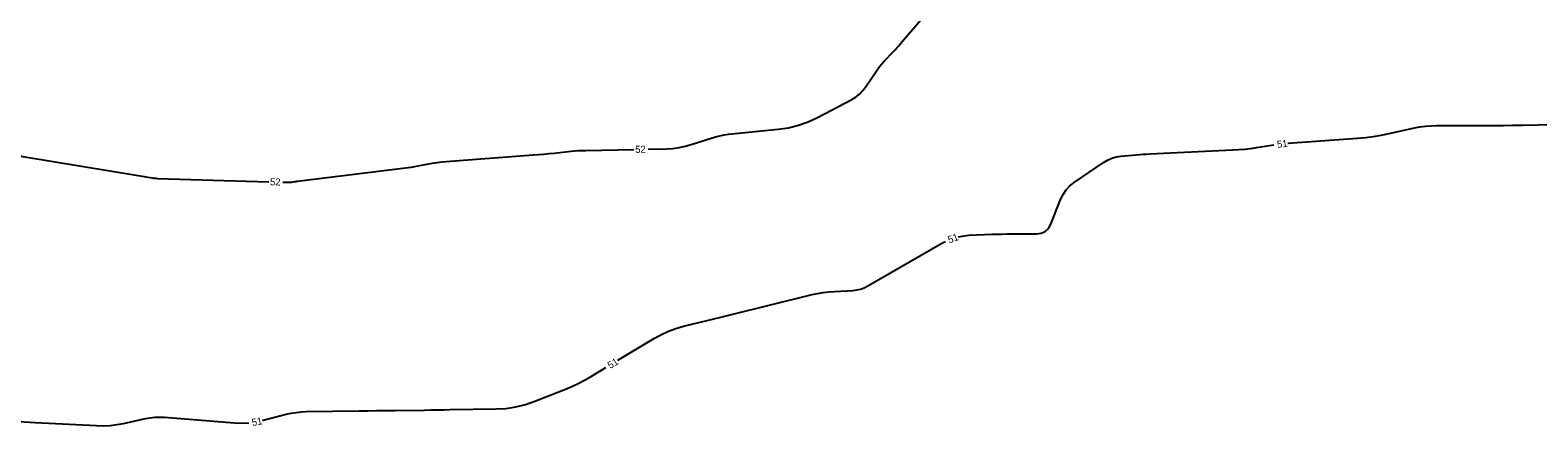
# Model space of a CAD drawing. Extents: x 2384780 to 2405861, y 547869 to 573706.
# Drawn here: x 2395884.7 to 2396311.9, y 552852.8 to 552965 of the extents above; entities that cross this region are included whole.
import ezdxf

# ---------------------------------------------------------------- set-up
doc = ezdxf.new("R2010")
doc.units = 0
doc.layers.add('Old_Level_60', color=7, linetype='Continuous')

msp = doc.modelspace()

# ---------------------------------------------------------------- linework, layer by layer
at = {"layer": 'Old_Level_60'}
for points in [[(2396059.71975, 552931.27775), (2396064.934, 552931.37975), (2396066.7305, 552931.48125), (2396068.5045, 552931.71525), (2396070.25575, 552932.08175), (2396071.98475, 552932.58075), (2396077.5955, 552934.42675), (2396078.80475, 552934.78875), (2396080.0285, 552935.084), (2396081.26625, 552935.312), (2396082.5185, 552935.4735), (2396096.59775, 552936.90225), (2396099.50775, 552937.33675), (2396102.33625, 552938.04125), (2396105.0835, 552939.016), (2396107.74925, 552940.261), (2396117.4495, 552945.36025), (2396118.664, 552946.09725), (2396119.75725, 552946.968), (2396120.7295, 552947.9725), (2396121.58, 552949.1105), (2396124.16075, 552953.04625), (2396124.7315, 552953.87575), (2396125.337, 552954.6775), (2396125.97775, 552955.45175), (2396126.6535, 552956.198), (2396129.17275, 552958.8595), (2396129.7085, 552959.43325), (2396130.23675, 552960.014), (2396130.75675, 552960.602), (2396131.26925, 552961.197), (2396143.35125, 552975.42)], [(2395854.0135, 552937.66275), (2395861.45075, 552935.49525), (2395863.60325, 552934.8595), (2395865.75125, 552934.208), (2395867.89425, 552933.541), (2395870.0325, 552932.8585), (2395877.00975, 552930.603), (2395878.51175, 552930.14825), (2395880.0275, 552929.75), (2395881.557, 552929.4085), (2395883.1005, 552929.1235), (2395915.29925, 552923.7955), (2395915.84175, 552923.70575), (2395916.384, 552923.616), (2395916.9265, 552923.52625), (2395917.46875, 552923.4365), (2395919.24075, 552923.14325), (2395919.621, 552923.08675), (2395920.0025, 552923.04325), (2395920.38525, 552923.0125), (2395920.76925, 552922.9945), (2395952.256, 552922.0495)], [(2396241.05575, 552932.9645), (2396241.18725, 552932.97775), (2396242.3715, 552933.07425), (2396260.7835, 552934.3875), (2396263.03125, 552934.589), (2396265.26725, 552934.87225), (2396267.4915, 552935.237), (2396269.70375, 552935.6835), (2396276.911, 552937.27525), (2396278.46025, 552937.57375), (2396280.0185, 552937.787), (2396281.58625, 552937.91475), (2396283.16325, 552937.9575), (2396296.65375, 552937.9575), (2396299.348, 552937.9655), (2396302.04225, 552937.98975), (2396304.736, 552938.03), (2396307.42975, 552938.0865), (2396316.229, 552938.2975)], [(2396147.74175, 552906.42475), (2396148.69825, 552906.64025), (2396150.6655, 552906.84025), (2396157.19975, 552907.1215), (2396158.6, 552907.17425), (2396160.00075, 552907.21175), (2396161.40175, 552907.2345), (2396162.803, 552907.242), (2396169.7715, 552907.242), (2396171.147, 552907.4155), (2396172.28675, 552907.936), (2396173.19075, 552908.8035), (2396173.85925, 552910.018), (2396176.63075, 552917.0055), (2396177.3165, 552918.42925), (2396178.18575, 552919.70675), (2396179.239, 552920.83725), (2396180.47575, 552921.82125), (2396188.7385, 552927.48375), (2396189.88825, 552928.1715), (2396191.09625, 552928.6985), (2396192.36225, 552929.06475), (2396193.686, 552929.27025), (2396198.10575, 552929.679), (2396199.05325, 552929.76125), (2396200.0015, 552929.8325), (2396200.9505, 552929.893), (2396201.90025, 552929.9425), (2396225.41525, 552931.03425), (2396227.1095, 552931.13525), (2396228.7995, 552931.28075), (2396230.48475, 552931.471), (2396232.16575, 552931.70575), (2396237.0885, 552932.4595)], [(2395956.254, 552921.9295), (2395957.55925, 552921.8905), (2395957.8425, 552921.888), (2395958.12525, 552921.8975), (2395958.40725, 552921.91925), (2395958.6885, 552921.953), (2395959.6065, 552922.083), (2395959.80325, 552922.1105), (2395960.00025, 552922.137), (2395960.19725, 552922.16275), (2395960.39425, 552922.1875), (2395991.776, 552926.072), (2395992.732, 552926.19925), (2395993.68525, 552926.34375), (2395994.63575, 552926.5055), (2395995.5835, 552926.6845), (2395998.675, 552927.29775), (2395999.339, 552927.419), (2396000.0055, 552927.52025), (2396000.67475, 552927.6015), (2396001.34675, 552927.6625), (2396027.19625, 552929.6185), (2396028.67625, 552929.73625), (2396030.15525, 552929.86525), (2396031.63325, 552930.00575), (2396033.11025, 552930.1575), (2396037.933, 552930.67175), (2396038.96725, 552930.77075), (2396040.00275, 552930.84725), (2396041.03975, 552930.90125), (2396042.07825, 552930.933), (2396055.7205, 552931.19975)], [(2396051.18225, 552871.394), (2396061.5555, 552877.6365), (2396063.51275, 552878.718), (2396065.5335, 552879.6455), (2396067.61825, 552880.41925), (2396069.767, 552881.03875), (2396076.88975, 552882.81125), (2396078.41625, 552883.1905), (2396079.943, 552883.5685), (2396081.47025, 552883.94525), (2396082.9975, 552884.32075), (2396106.18925, 552890.01275), (2396107.7595, 552890.3595), (2396109.341, 552890.6315), (2396110.93325, 552890.82875), (2396112.53675, 552890.9515), (2396117.79275, 552891.23), (2396118.9005, 552891.3525), (2396119.971, 552891.60075), (2396121.00425, 552891.97475), (2396122.0005, 552892.4745), (2396143.19425, 552904.671), (2396143.99375, 552905.07075)], [(2395950.52425, 552854.35575), (2395950.65925, 552854.38475), (2395957.19775, 552856.085), (2395958.60475, 552856.40625), (2395960.02325, 552856.64125), (2395961.4535, 552856.79), (2395962.89525, 552856.85275), (2395977.74, 552857.0535), (2395980.3085, 552857.08825), (2395982.877, 552857.123), (2395985.4455, 552857.15775), (2395988.01375, 552857.1925), (2395996.40425, 552857.306), (2395998.202, 552857.33075), (2396000, 552857.35625), (2396001.79775, 552857.38275), (2396003.59575, 552857.40975), (2396016.7435, 552857.61125), (2396019.53625, 552857.77875), (2396022.27975, 552858.1945), (2396024.97375, 552858.8585), (2396027.6185, 552859.771), (2396036.3025, 552863.207), (2396038.14525, 552863.98025), (2396039.95125, 552864.82725), (2396041.72075, 552865.74825), (2396043.45375, 552866.74325), (2396047.755, 552869.33175)], [(2395847.0135, 552856.50275), (2395852.93025, 552856.41725), (2395854.648, 552856.375), (2395856.36375, 552856.2985), (2395858.0775, 552856.18725), (2395859.7895, 552856.04175), (2395873.90825, 552854.69775), (2395876.935, 552854.426), (2395879.964, 552854.1865), (2395882.99525, 552853.979), (2395886.029, 552853.804), (2395903.418, 552852.8935), (2395905.35875, 552852.8565), (2395907.289, 552852.94975), (2395909.2085, 552853.173), (2395911.11725, 552853.5265), (2395917.33525, 552854.89325), (2395918.671, 552855.136), (2395920.01375, 552855.27825), (2395921.36325, 552855.32), (2395922.71975, 552855.26125), (2395942.533, 552853.67425), (2395944.587, 552853.59475), (2395946.58475, 552853.68475)]]:
    msp.add_lwpolyline(points, dxfattribs=at)

# ---------------------------------------------------------------- texts
for s, rotation, p in [('52', 1.1201083, (2396056.11025, 552930.207)), ('51', 7.2547028, (2396238.06975, 552931.60775)), ('52', 358.2810111, (2395952.596, 552921.039)), ('51', 19.860525, (2396145.09925, 552904.5385)), ('51', 31.03845, (2396049.01275, 552868.9215)), ('51', 9.6630833, (2395947.6185, 552852.76325))]:
    msp.add_text(s, height=2, rotation=rotation, dxfattribs=at).set_placement(p)

doc.saveas('drawing.dxf')
